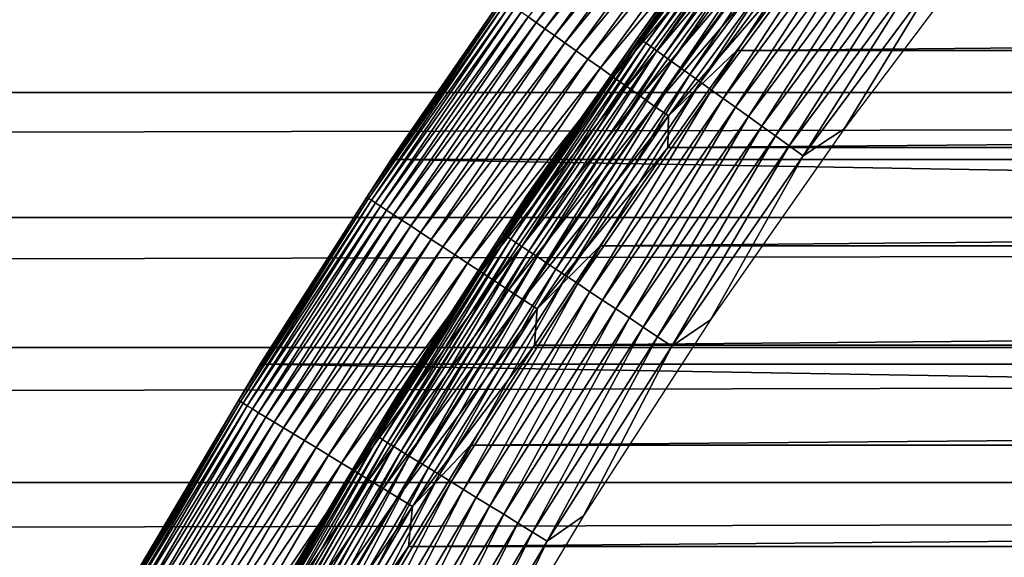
# Model space of a CAD drawing. Header units: millimetres. Extents: x -161 to 161, y -94 to 1149.
# Tile 514 of 656: x 46.89 to 51.33, y -41.76 to -39.34. Entities that reach past the tile are written whole.
import ezdxf

# ---------------------------------------------------------------- set-up
doc = ezdxf.new("R2010")
doc.units = ezdxf.units.MM
doc.header["$LTSCALE"] = 81.481481
for name, color, linetype in [('370', 7, 'CONTINUOUS'), ('371', 7, 'CONTINUOUS'), ('425', 7, 'CONTINUOUS'), ('426', 7, 'CONTINUOUS'), ('427', 7, 'CONTINUOUS'), ('429', 7, 'CONTINUOUS'), ('430', 7, 'CONTINUOUS')]:
    doc.layers.add(name, color=color, linetype=linetype)

msp = doc.modelspace()

# ---------------------------------------------------------------- linework, layer by layer
at = {"layer": '370', "color": 7, "linetype": 'CONTINUOUS', "true_color": 0xffe664}
for points in [[(129, -43.7552, -27.8524), (-129, -43.7552, -27.8524), (129, -36.1067, -8.4551), (129, -43.7552, -27.8524)], [(129, -36.1067, -8.4551), (-129, -43.7552, -27.8524), (1.4959, -37.5073, -12.0071), (129, -36.1067, -8.4551)]]:
    msp.add_3dface(points, dxfattribs=at)
at = {"layer": '371', "color": 7, "linetype": 'CONTINUOUS', "true_color": 0xffe664}
for points in [[(-129, -39.1274, 13.8524), (-129, -39.6653, 14.5398), (129, -39.1274, 13.8524), (-129, -39.1274, 13.8524)], [(129, -39.1274, 13.8524), (-129, -39.6653, 14.5398), (129, -39.6653, 14.5398), (129, -39.1274, 13.8524)], [(-129, -39.6653, 14.5398), (-129, -40.2291, 15.2072), (129, -39.6653, 14.5398), (-129, -39.6653, 14.5398)], [(129, -39.6653, 14.5398), (-129, -40.2291, 15.2072), (129, -40.2291, 15.2072), (129, -39.6653, 14.5398)], [(-129, -40.2291, 15.2072), (-129, -40.8165, 15.8518), (129, -40.2291, 15.2072), (-129, -40.2291, 15.2072)], [(129, -40.2291, 15.2072), (-129, -40.8165, 15.8518), (129, -40.8165, 15.8518), (129, -40.2291, 15.2072)], [(-129, -40.8165, 15.8518), (-129, -41.4249, 16.4707), (129, -40.8165, 15.8518), (-129, -40.8165, 15.8518)], [(129, -40.8165, 15.8518), (-129, -41.4249, 16.4707), (129, -41.4249, 16.4707), (129, -40.8165, 15.8518)], [(-129, -41.4249, 16.4707), (-129, -42.0574, 17.0665), (129, -41.4249, 16.4707), (-129, -41.4249, 16.4707)], [(129, -41.4249, 16.4707), (-129, -42.0574, 17.0665), (129, -42.0574, 17.0665), (129, -41.4249, 16.4707)]]:
    msp.add_3dface(points, dxfattribs=at)
at = {"layer": '425', "linetype": 'CONTINUOUS'}
for points in [[(50.4421, -39.0443, -46.2096), (50.1226, -39.4762, -46.2096), (99.5579, -39.0443, -46.2096), (50.4421, -39.0443, -46.2096)], [(99.5579, -39.0443, -46.2096), (50.1226, -39.4762, -46.2096), (99.8774, -39.4762, -46.2096), (99.5579, -39.0443, -46.2096)], [(50.1226, -39.4762, -46.2096), (49.8105, -39.9138, -46.2096), (99.8774, -39.4762, -46.2096), (50.1226, -39.4762, -46.2096)], [(99.8774, -39.4762, -46.2096), (49.8105, -39.9138, -46.2096), (100.1895, -39.9138, -46.2096), (99.8774, -39.4762, -46.2096)], [(49.8105, -39.9138, -46.2096), (49.5061, -40.3567, -46.2096), (100.1895, -39.9138, -46.2096), (49.8105, -39.9138, -46.2096)], [(100.1895, -39.9138, -46.2096), (49.5061, -40.3567, -46.2096), (100.4939, -40.3567, -46.2096), (100.1895, -39.9138, -46.2096)], [(49.5061, -40.3567, -46.2096), (49.2096, -40.8045, -46.2096), (100.4939, -40.3567, -46.2096), (49.5061, -40.3567, -46.2096)], [(100.4939, -40.3567, -46.2096), (49.2096, -40.8045, -46.2096), (100.7904, -40.8045, -46.2096), (100.4939, -40.3567, -46.2096)], [(49.2096, -40.8045, -46.2096), (48.9214, -41.2568, -46.2096), (100.7904, -40.8045, -46.2096), (49.2096, -40.8045, -46.2096)], [(100.7904, -40.8045, -46.2096), (48.9214, -41.2568, -46.2096), (101.0786, -41.2568, -46.2096), (100.7904, -40.8045, -46.2096)], [(48.9214, -41.2568, -46.2096), (48.6417, -41.7133, -46.2096), (101.0786, -41.2568, -46.2096), (48.9214, -41.2568, -46.2096)], [(101.0786, -41.2568, -46.2096), (48.6417, -41.7133, -46.2096), (101.3583, -41.7133, -46.2096), (101.0786, -41.2568, -46.2096)], [(48.6417, -41.7133, -46.2096), (48.3697, -42.1751, -46.2096), (101.3583, -41.7133, -46.2096), (48.6417, -41.7133, -46.2096)], [(101.3583, -41.7133, -46.2096), (48.3697, -42.1751, -46.2096), (101.6303, -42.1751, -46.2096), (101.3583, -41.7133, -46.2096)]]:
    msp.add_3dface(points, dxfattribs=at)
at = {"layer": '426', "linetype": 'CONTINUOUS'}
for points in [[(49.1853, -39.066, -66.2096), (101.4371, -39.9676, -66.2096), (48.5629, -39.9676, -66.2096), (49.1853, -39.066, -66.2096)], [(100.8147, -39.066, -66.2096), (101.4371, -39.9676, -66.2096), (49.1853, -39.066, -66.2096), (100.8147, -39.066, -66.2096)], [(48.5629, -39.9676, -66.2096), (102.0281, -40.8904, -66.2096), (47.9719, -40.8904, -66.2096), (48.5629, -39.9676, -66.2096)], [(101.4371, -39.9676, -66.2096), (102.0281, -40.8904, -66.2096), (48.5629, -39.9676, -66.2096), (101.4371, -39.9676, -66.2096)], [(47.9719, -40.8904, -66.2096), (102.5874, -41.8339, -66.2096), (47.4126, -41.8339, -66.2096), (47.9719, -40.8904, -66.2096)], [(102.0281, -40.8904, -66.2096), (102.5874, -41.8339, -66.2096), (47.9719, -40.8904, -66.2096), (102.0281, -40.8904, -66.2096)]]:
    msp.add_3dface(points, dxfattribs=at)
at = {"layer": '427', "linetype": 'CONTINUOUS'}
for points in [[(49.1855, -39.0656, -47.2096), (48.5629, -39.9676, -66.2096), (48.5628, -39.9676, -47.2096), (49.1855, -39.0656, -47.2096)], [(49.1853, -39.066, -66.2096), (48.5629, -39.9676, -66.2096), (49.1855, -39.0656, -47.2096), (49.1853, -39.066, -66.2096)], [(48.5628, -39.9676, -47.2096), (47.9719, -40.8904, -66.2096), (47.9717, -40.8906, -47.2096), (48.5628, -39.9676, -47.2096)], [(48.5629, -39.9676, -66.2096), (47.9719, -40.8904, -66.2096), (48.5628, -39.9676, -47.2096), (48.5629, -39.9676, -66.2096)], [(47.9719, -40.8904, -66.2096), (47.4126, -41.8339, -66.2096), (47.9717, -40.8906, -47.2096), (47.9719, -40.8904, -66.2096)], [(47.9717, -40.8906, -47.2096), (47.4126, -41.8339, -66.2096), (47.4128, -41.8335, -47.2096), (47.9717, -40.8906, -47.2096)]]:
    msp.add_3dface(points, dxfattribs=at)
at = {"layer": '429', "linetype": 'CONTINUOUS'}
for points in [[(49.2168, -39.3502, -46.6225), (49.8532, -38.4806, -46.6225), (49.1812, -39.3251, -46.6879), (49.2168, -39.3502, -46.6225)], [(49.2168, -39.3502, -46.6225), (49.8919, -38.51, -46.5607), (49.8532, -38.4806, -46.6225), (49.2168, -39.3502, -46.6225)], [(49.2565, -39.3783, -46.5607), (49.8919, -38.51, -46.5607), (49.2168, -39.3502, -46.6225), (49.2565, -39.3783, -46.5607)], [(49.2565, -39.3783, -46.5607), (49.9344, -38.5422, -46.5029), (49.8919, -38.51, -46.5607), (49.2565, -39.3783, -46.5607)], [(49.3001, -39.409, -46.5029), (49.9344, -38.5422, -46.5029), (49.2565, -39.3783, -46.5607), (49.3001, -39.409, -46.5029)], [(49.3001, -39.409, -46.5029), (49.9804, -38.577, -46.4496), (49.9344, -38.5422, -46.5029), (49.3001, -39.409, -46.5029)], [(49.3472, -39.4423, -46.4496), (49.9804, -38.577, -46.4496), (49.3001, -39.409, -46.5029), (49.3472, -39.4423, -46.4496)], [(49.3472, -39.4423, -46.4496), (50.0295, -38.6143, -46.4009), (49.9804, -38.577, -46.4496), (49.3472, -39.4423, -46.4496)], [(49.3976, -39.4779, -46.4009), (50.0295, -38.6143, -46.4009), (49.3472, -39.4423, -46.4496), (49.3976, -39.4779, -46.4009)], [(49.3976, -39.4779, -46.4009), (50.0816, -38.6538, -46.3572), (50.0295, -38.6143, -46.4009), (49.3976, -39.4779, -46.4009)], [(49.451, -39.5155, -46.3572), (50.0816, -38.6538, -46.3572), (49.3976, -39.4779, -46.4009), (49.451, -39.5155, -46.3572)], [(49.451, -39.5155, -46.3572), (50.1362, -38.6952, -46.3187), (50.0816, -38.6538, -46.3572), (49.451, -39.5155, -46.3572)], [(49.507, -39.5551, -46.3187), (50.1362, -38.6952, -46.3187), (49.451, -39.5155, -46.3572), (49.507, -39.5551, -46.3187)], [(49.507, -39.5551, -46.3187), (50.1931, -38.7383, -46.2858), (50.1362, -38.6952, -46.3187), (49.507, -39.5551, -46.3187)], [(49.5653, -39.5962, -46.2858), (50.1931, -38.7383, -46.2858), (49.507, -39.5551, -46.3187), (49.5653, -39.5962, -46.2858)], [(49.5653, -39.5962, -46.2858), (50.2518, -38.7829, -46.2586), (50.1931, -38.7383, -46.2858), (49.5653, -39.5962, -46.2858)], [(49.6255, -39.6387, -46.2586), (50.2518, -38.7829, -46.2586), (49.5653, -39.5962, -46.2858), (49.6255, -39.6387, -46.2586)], [(49.6255, -39.6387, -46.2586), (50.3121, -38.8286, -46.2372), (50.2518, -38.7829, -46.2586), (49.6255, -39.6387, -46.2586)], [(49.6873, -39.6824, -46.2372), (50.3121, -38.8286, -46.2372), (49.6255, -39.6387, -46.2586), (49.6873, -39.6824, -46.2372)], [(49.6873, -39.6824, -46.2372), (50.3735, -38.8752, -46.2219), (50.3121, -38.8286, -46.2372), (49.6873, -39.6824, -46.2372)], [(49.7503, -39.7268, -46.2219), (50.3735, -38.8752, -46.2219), (49.6873, -39.6824, -46.2372), (49.7503, -39.7268, -46.2219)], [(49.7503, -39.7268, -46.2219), (50.4357, -38.9223, -46.2126), (50.3735, -38.8752, -46.2219), (49.7503, -39.7268, -46.2219)], [(49.8141, -39.7718, -46.2126), (50.4357, -38.9223, -46.2126), (49.7503, -39.7268, -46.2219), (49.8141, -39.7718, -46.2126)], [(49.8141, -39.7718, -46.2126), (50.4421, -39.0443, -46.2096), (50.4357, -38.9223, -46.2126), (49.8141, -39.7718, -46.2126)], [(50.1226, -39.4762, -46.2096), (50.4421, -39.0443, -46.2096), (49.8141, -39.7718, -46.2126), (50.1226, -39.4762, -46.2096)], [(49.1855, -39.0656, -47.2096), (48.5628, -39.9676, -47.2096), (49.0636, -39.2421, -47.1325), (49.1855, -39.0656, -47.2096)], [(48.5628, -39.9676, -47.2096), (48.4537, -40.1383, -47.1325), (49.0636, -39.2421, -47.1325), (48.5628, -39.9676, -47.2096)], [(48.4537, -40.1383, -47.1325), (49.0711, -39.2474, -47.0544), (49.0636, -39.2421, -47.1325), (48.4537, -40.1383, -47.1325)], [(48.4613, -40.1433, -47.0544), (49.0711, -39.2474, -47.0544), (48.4537, -40.1383, -47.1325), (48.4613, -40.1433, -47.0544)], [(48.4613, -40.1433, -47.0544), (49.0835, -39.2562, -46.9773), (49.0711, -39.2474, -47.0544), (48.4613, -40.1433, -47.0544)], [(48.4741, -40.1516, -46.9773), (49.0835, -39.2562, -46.9773), (48.4613, -40.1433, -47.0544), (48.4741, -40.1516, -46.9773)], [(48.4741, -40.1516, -46.9773), (49.1009, -39.2684, -46.9017), (49.0835, -39.2562, -46.9773), (48.4741, -40.1516, -46.9773)], [(48.4918, -40.1633, -46.9017), (49.1009, -39.2684, -46.9017), (48.4741, -40.1516, -46.9773), (48.4918, -40.1633, -46.9017)], [(48.4918, -40.1633, -46.9017), (49.1231, -39.2841, -46.8279), (49.1009, -39.2684, -46.9017), (48.4918, -40.1633, -46.9017)], [(48.5145, -40.1782, -46.8279), (49.1231, -39.2841, -46.8279), (48.4918, -40.1633, -46.9017), (48.5145, -40.1782, -46.8279)], [(48.5145, -40.1782, -46.8279), (49.1499, -39.303, -46.7565), (49.1231, -39.2841, -46.8279), (48.5145, -40.1782, -46.8279)], [(48.542, -40.1962, -46.7565), (49.1499, -39.303, -46.7565), (48.5145, -40.1782, -46.8279), (48.542, -40.1962, -46.7565)], [(48.542, -40.1962, -46.7565), (49.1812, -39.3251, -46.6879), (49.1499, -39.303, -46.7565), (48.542, -40.1962, -46.7565)], [(48.574, -40.2172, -46.6879), (49.1812, -39.3251, -46.6879), (48.542, -40.1962, -46.7565), (48.574, -40.2172, -46.6879)], [(48.574, -40.2172, -46.6879), (49.2168, -39.3502, -46.6225), (49.1812, -39.3251, -46.6879), (48.574, -40.2172, -46.6879)], [(48.6105, -40.2411, -46.6225), (49.2168, -39.3502, -46.6225), (48.574, -40.2172, -46.6879), (48.6105, -40.2411, -46.6225)], [(48.6105, -40.2411, -46.6225), (49.2565, -39.3783, -46.5607), (49.2168, -39.3502, -46.6225), (48.6105, -40.2411, -46.6225)], [(48.6511, -40.2678, -46.5607), (49.2565, -39.3783, -46.5607), (48.6105, -40.2411, -46.6225), (48.6511, -40.2678, -46.5607)], [(48.6511, -40.2678, -46.5607), (49.3001, -39.409, -46.5029), (49.2565, -39.3783, -46.5607), (48.6511, -40.2678, -46.5607)], [(48.6957, -40.297, -46.5029), (49.3001, -39.409, -46.5029), (48.6511, -40.2678, -46.5607), (48.6957, -40.297, -46.5029)], [(48.6957, -40.297, -46.5029), (49.3472, -39.4423, -46.4496), (49.3001, -39.409, -46.5029), (48.6957, -40.297, -46.5029)], [(48.7439, -40.3287, -46.4496), (49.3472, -39.4423, -46.4496), (48.6957, -40.297, -46.5029), (48.7439, -40.3287, -46.4496)], [(48.7439, -40.3287, -46.4496), (49.3976, -39.4779, -46.4009), (49.3472, -39.4423, -46.4496), (48.7439, -40.3287, -46.4496)], [(48.7955, -40.3625, -46.4009), (49.3976, -39.4779, -46.4009), (48.7439, -40.3287, -46.4496), (48.7955, -40.3625, -46.4009)], [(48.7955, -40.3625, -46.4009), (49.451, -39.5155, -46.3572), (49.3976, -39.4779, -46.4009), (48.7955, -40.3625, -46.4009)], [(49.8105, -39.9138, -46.2096), (50.1226, -39.4762, -46.2096), (49.8141, -39.7718, -46.2126), (49.8105, -39.9138, -46.2096)], [(48.8502, -40.3983, -46.3572), (49.451, -39.5155, -46.3572), (48.7955, -40.3625, -46.4009), (48.8502, -40.3983, -46.3572)], [(48.8502, -40.3983, -46.3572), (49.507, -39.5551, -46.3187), (49.451, -39.5155, -46.3572), (48.8502, -40.3983, -46.3572)], [(48.9075, -40.4359, -46.3187), (49.507, -39.5551, -46.3187), (48.8502, -40.3983, -46.3572), (48.9075, -40.4359, -46.3187)], [(48.9075, -40.4359, -46.3187), (49.5653, -39.5962, -46.2858), (49.507, -39.5551, -46.3187), (48.9075, -40.4359, -46.3187)], [(48.9672, -40.4751, -46.2858), (49.5653, -39.5962, -46.2858), (48.9075, -40.4359, -46.3187), (48.9672, -40.4751, -46.2858)], [(48.9672, -40.4751, -46.2858), (49.6255, -39.6387, -46.2586), (49.5653, -39.5962, -46.2858), (48.9672, -40.4751, -46.2858)], [(49.0288, -40.5155, -46.2586), (49.6255, -39.6387, -46.2586), (48.9672, -40.4751, -46.2858), (49.0288, -40.5155, -46.2586)], [(49.0288, -40.5155, -46.2586), (49.6873, -39.6824, -46.2372), (49.6255, -39.6387, -46.2586), (49.0288, -40.5155, -46.2586)], [(49.0921, -40.557, -46.2372), (49.6873, -39.6824, -46.2372), (49.0288, -40.5155, -46.2586), (49.0921, -40.557, -46.2372)], [(49.0921, -40.557, -46.2372), (49.7503, -39.7268, -46.2219), (49.6873, -39.6824, -46.2372), (49.0921, -40.557, -46.2372)], [(49.1565, -40.5993, -46.2219), (49.7503, -39.7268, -46.2219), (49.0921, -40.557, -46.2372), (49.1565, -40.5993, -46.2219)], [(49.1565, -40.5993, -46.2219), (49.8141, -39.7718, -46.2126), (49.7503, -39.7268, -46.2219), (49.1565, -40.5993, -46.2219)], [(49.2218, -40.6421, -46.2126), (49.8141, -39.7718, -46.2126), (49.1565, -40.5993, -46.2219), (49.2218, -40.6421, -46.2126)], [(49.2218, -40.6421, -46.2126), (49.8105, -39.9138, -46.2096), (49.8141, -39.7718, -46.2126), (49.2218, -40.6421, -46.2126)], [(49.5061, -40.3567, -46.2096), (49.8105, -39.9138, -46.2096), (49.2218, -40.6421, -46.2126), (49.5061, -40.3567, -46.2096)], [(48.5628, -39.9676, -47.2096), (47.9717, -40.8906, -47.2096), (48.4537, -40.1383, -47.1325), (48.5628, -39.9676, -47.2096)], [(47.9717, -40.8906, -47.2096), (47.8747, -41.0548, -47.1325), (48.4537, -40.1383, -47.1325), (47.9717, -40.8906, -47.2096)], [(47.8747, -41.0548, -47.1325), (48.4613, -40.1433, -47.0544), (48.4537, -40.1383, -47.1325), (47.8747, -41.0548, -47.1325)], [(47.8825, -41.0595, -47.0544), (48.4613, -40.1433, -47.0544), (47.8747, -41.0548, -47.1325), (47.8825, -41.0595, -47.0544)], [(47.8825, -41.0595, -47.0544), (48.4741, -40.1516, -46.9773), (48.4613, -40.1433, -47.0544), (47.8825, -41.0595, -47.0544)], [(47.8955, -41.0674, -46.9773), (48.4741, -40.1516, -46.9773), (47.8825, -41.0595, -47.0544), (47.8955, -41.0674, -46.9773)], [(47.8955, -41.0674, -46.9773), (48.4918, -40.1633, -46.9017), (48.4741, -40.1516, -46.9773), (47.8955, -41.0674, -46.9773)], [(47.9137, -41.0785, -46.9017), (48.4918, -40.1633, -46.9017), (47.8955, -41.0674, -46.9773), (47.9137, -41.0785, -46.9017)], [(47.9137, -41.0785, -46.9017), (48.5145, -40.1782, -46.8279), (48.4918, -40.1633, -46.9017), (47.9137, -41.0785, -46.9017)], [(47.9369, -41.0925, -46.8279), (48.5145, -40.1782, -46.8279), (47.9137, -41.0785, -46.9017), (47.9369, -41.0925, -46.8279)], [(47.9369, -41.0925, -46.8279), (48.542, -40.1962, -46.7565), (48.5145, -40.1782, -46.8279), (47.9369, -41.0925, -46.8279)], [(47.9649, -41.1096, -46.7565), (48.542, -40.1962, -46.7565), (47.9369, -41.0925, -46.8279), (47.9649, -41.1096, -46.7565)], [(47.9649, -41.1096, -46.7565), (48.574, -40.2172, -46.6879), (48.542, -40.1962, -46.7565), (47.9649, -41.1096, -46.7565)], [(47.9977, -41.1295, -46.6879), (48.574, -40.2172, -46.6879), (47.9649, -41.1096, -46.7565), (47.9977, -41.1295, -46.6879)], [(47.9977, -41.1295, -46.6879), (48.6105, -40.2411, -46.6225), (48.574, -40.2172, -46.6879), (47.9977, -41.1295, -46.6879)], [(48.0349, -41.1522, -46.6225), (48.6105, -40.2411, -46.6225), (47.9977, -41.1295, -46.6879), (48.0349, -41.1522, -46.6225)], [(48.0349, -41.1522, -46.6225), (48.6511, -40.2678, -46.5607), (48.6105, -40.2411, -46.6225), (48.0349, -41.1522, -46.6225)], [(48.0765, -41.1774, -46.5607), (48.6511, -40.2678, -46.5607), (48.0349, -41.1522, -46.6225), (48.0765, -41.1774, -46.5607)], [(48.0765, -41.1774, -46.5607), (48.6957, -40.297, -46.5029), (48.6511, -40.2678, -46.5607), (48.0765, -41.1774, -46.5607)], [(48.122, -41.2051, -46.5029), (48.6957, -40.297, -46.5029), (48.0765, -41.1774, -46.5607), (48.122, -41.2051, -46.5029)], [(48.122, -41.2051, -46.5029), (48.7439, -40.3287, -46.4496), (48.6957, -40.297, -46.5029), (48.122, -41.2051, -46.5029)], [(48.1713, -41.2351, -46.4496), (48.7439, -40.3287, -46.4496), (48.122, -41.2051, -46.5029), (48.1713, -41.2351, -46.4496)], [(48.1713, -41.2351, -46.4496), (48.7955, -40.3625, -46.4009), (48.7439, -40.3287, -46.4496), (48.1713, -41.2351, -46.4496)], [(48.224, -41.2672, -46.4009), (48.7955, -40.3625, -46.4009), (48.1713, -41.2351, -46.4496), (48.224, -41.2672, -46.4009)], [(48.224, -41.2672, -46.4009), (48.8502, -40.3983, -46.3572), (48.7955, -40.3625, -46.4009), (48.224, -41.2672, -46.4009)], [(49.2096, -40.8045, -46.2096), (49.5061, -40.3567, -46.2096), (49.2218, -40.6421, -46.2126), (49.2096, -40.8045, -46.2096)], [(48.2798, -41.3011, -46.3572), (48.8502, -40.3983, -46.3572), (48.224, -41.2672, -46.4009), (48.2798, -41.3011, -46.3572)], [(48.2798, -41.3011, -46.3572), (48.9075, -40.4359, -46.3187), (48.8502, -40.3983, -46.3572), (48.2798, -41.3011, -46.3572)], [(48.3384, -41.3367, -46.3187), (48.9075, -40.4359, -46.3187), (48.2798, -41.3011, -46.3572), (48.3384, -41.3367, -46.3187)], [(48.3384, -41.3367, -46.3187), (48.9672, -40.4751, -46.2858), (48.9075, -40.4359, -46.3187), (48.3384, -41.3367, -46.3187)], [(48.3994, -41.3738, -46.2858), (48.9672, -40.4751, -46.2858), (48.3384, -41.3367, -46.3187), (48.3994, -41.3738, -46.2858)], [(48.3994, -41.3738, -46.2858), (49.0288, -40.5155, -46.2586), (48.9672, -40.4751, -46.2858), (48.3994, -41.3738, -46.2858)], [(48.4624, -41.4121, -46.2586), (49.0288, -40.5155, -46.2586), (48.3994, -41.3738, -46.2858), (48.4624, -41.4121, -46.2586)], [(48.4624, -41.4121, -46.2586), (49.0921, -40.557, -46.2372), (49.0288, -40.5155, -46.2586), (48.4624, -41.4121, -46.2586)], [(48.527, -41.4514, -46.2372), (49.0921, -40.557, -46.2372), (48.4624, -41.4121, -46.2586), (48.527, -41.4514, -46.2372)], [(48.527, -41.4514, -46.2372), (49.1565, -40.5993, -46.2219), (49.0921, -40.557, -46.2372), (48.527, -41.4514, -46.2372)], [(48.5929, -41.4915, -46.2219), (49.1565, -40.5993, -46.2219), (48.527, -41.4514, -46.2372), (48.5929, -41.4915, -46.2219)], [(48.5929, -41.4915, -46.2219), (49.2218, -40.6421, -46.2126), (49.1565, -40.5993, -46.2219), (48.5929, -41.4915, -46.2219)], [(48.6596, -41.532, -46.2126), (49.2218, -40.6421, -46.2126), (48.5929, -41.4915, -46.2219), (48.6596, -41.532, -46.2126)], [(48.6596, -41.532, -46.2126), (49.2096, -40.8045, -46.2096), (49.2218, -40.6421, -46.2126), (48.6596, -41.532, -46.2126)], [(48.9214, -41.2568, -46.2096), (49.2096, -40.8045, -46.2096), (48.6596, -41.532, -46.2126), (48.9214, -41.2568, -46.2096)], [(47.9717, -40.8906, -47.2096), (47.4128, -41.8335, -47.2096), (47.8747, -41.0548, -47.1325), (47.9717, -40.8906, -47.2096)], [(47.4128, -41.8335, -47.2096), (47.3274, -41.9905, -47.1325), (47.8747, -41.0548, -47.1325), (47.4128, -41.8335, -47.2096)], [(47.3274, -41.9905, -47.1325), (47.8825, -41.0595, -47.0544), (47.8747, -41.0548, -47.1325), (47.3274, -41.9905, -47.1325)], [(47.3353, -41.9949, -47.0544), (47.8825, -41.0595, -47.0544), (47.3274, -41.9905, -47.1325), (47.3353, -41.9949, -47.0544)], [(47.3353, -41.9949, -47.0544), (47.8955, -41.0674, -46.9773), (47.8825, -41.0595, -47.0544), (47.3353, -41.9949, -47.0544)], [(47.3486, -42.0024, -46.9773), (47.8955, -41.0674, -46.9773), (47.3353, -41.9949, -47.0544), (47.3486, -42.0024, -46.9773)], [(47.3486, -42.0024, -46.9773), (47.9137, -41.0785, -46.9017), (47.8955, -41.0674, -46.9773), (47.3486, -42.0024, -46.9773)], [(47.3671, -42.0128, -46.9017), (47.9137, -41.0785, -46.9017), (47.3486, -42.0024, -46.9773), (47.3671, -42.0128, -46.9017)], [(47.3671, -42.0128, -46.9017), (47.9369, -41.0925, -46.8279), (47.9137, -41.0785, -46.9017), (47.3671, -42.0128, -46.9017)], [(47.3908, -42.0261, -46.8279), (47.9369, -41.0925, -46.8279), (47.3671, -42.0128, -46.9017), (47.3908, -42.0261, -46.8279)], [(47.3908, -42.0261, -46.8279), (47.9649, -41.1096, -46.7565), (47.9369, -41.0925, -46.8279), (47.3908, -42.0261, -46.8279)], [(47.4194, -42.0422, -46.7565), (47.9649, -41.1096, -46.7565), (47.3908, -42.0261, -46.8279), (47.4194, -42.0422, -46.7565)], [(47.4194, -42.0422, -46.7565), (47.9977, -41.1295, -46.6879), (47.9649, -41.1096, -46.7565), (47.4194, -42.0422, -46.7565)], [(47.4528, -42.061, -46.6879), (47.9977, -41.1295, -46.6879), (47.4194, -42.0422, -46.7565), (47.4528, -42.061, -46.6879)], [(47.4528, -42.061, -46.6879), (48.0349, -41.1522, -46.6225), (47.9977, -41.1295, -46.6879), (47.4528, -42.061, -46.6879)], [(47.4908, -42.0824, -46.6225), (48.0349, -41.1522, -46.6225), (47.4528, -42.061, -46.6879), (47.4908, -42.0824, -46.6225)], [(47.4908, -42.0824, -46.6225), (48.0765, -41.1774, -46.5607), (48.0349, -41.1522, -46.6225), (47.4908, -42.0824, -46.6225)], [(47.5332, -42.1062, -46.5607), (48.0765, -41.1774, -46.5607), (47.4908, -42.0824, -46.6225), (47.5332, -42.1062, -46.5607)], [(47.5332, -42.1062, -46.5607), (48.122, -41.2051, -46.5029), (48.0765, -41.1774, -46.5607), (47.5332, -42.1062, -46.5607)], [(47.5796, -42.1323, -46.5029), (48.122, -41.2051, -46.5029), (47.5332, -42.1062, -46.5607), (47.5796, -42.1323, -46.5029)], [(47.5796, -42.1323, -46.5029), (48.1713, -41.2351, -46.4496), (48.122, -41.2051, -46.5029), (47.5796, -42.1323, -46.5029)], [(47.6299, -42.1606, -46.4496), (48.1713, -41.2351, -46.4496), (47.5796, -42.1323, -46.5029), (47.6299, -42.1606, -46.4496)], [(47.6299, -42.1606, -46.4496), (48.224, -41.2672, -46.4009), (48.1713, -41.2351, -46.4496), (47.6299, -42.1606, -46.4496)], [(47.6837, -42.1908, -46.4009), (48.224, -41.2672, -46.4009), (47.6299, -42.1606, -46.4496), (47.6837, -42.1908, -46.4009)], [(47.6837, -42.1908, -46.4009), (48.2798, -41.3011, -46.3572), (48.224, -41.2672, -46.4009), (47.6837, -42.1908, -46.4009)], [(48.6417, -41.7133, -46.2096), (48.9214, -41.2568, -46.2096), (48.6596, -41.532, -46.2126), (48.6417, -41.7133, -46.2096)], [(47.7406, -42.2228, -46.3572), (48.2798, -41.3011, -46.3572), (47.6837, -42.1908, -46.4009), (47.7406, -42.2228, -46.3572)], [(47.7406, -42.2228, -46.3572), (48.3384, -41.3367, -46.3187), (48.2798, -41.3011, -46.3572), (47.7406, -42.2228, -46.3572)], [(47.8004, -42.2564, -46.3187), (48.3384, -41.3367, -46.3187), (47.7406, -42.2228, -46.3572), (47.8004, -42.2564, -46.3187)], [(47.8004, -42.2564, -46.3187), (48.3994, -41.3738, -46.2858), (48.3384, -41.3367, -46.3187), (47.8004, -42.2564, -46.3187)], [(47.8626, -42.2914, -46.2858), (48.3994, -41.3738, -46.2858), (47.8004, -42.2564, -46.3187), (47.8626, -42.2914, -46.2858)], [(47.8626, -42.2914, -46.2858), (48.4624, -41.4121, -46.2586), (48.3994, -41.3738, -46.2858), (47.8626, -42.2914, -46.2858)], [(47.9269, -42.3275, -46.2586), (48.4624, -41.4121, -46.2586), (47.8626, -42.2914, -46.2858), (47.9269, -42.3275, -46.2586)], [(47.9269, -42.3275, -46.2586), (48.527, -41.4514, -46.2372), (48.4624, -41.4121, -46.2586), (47.9269, -42.3275, -46.2586)], [(47.9928, -42.3646, -46.2372), (48.527, -41.4514, -46.2372), (47.9269, -42.3275, -46.2586), (47.9928, -42.3646, -46.2372)], [(47.9928, -42.3646, -46.2372), (48.5929, -41.4915, -46.2219), (48.527, -41.4514, -46.2372), (47.9928, -42.3646, -46.2372)], [(48.06, -42.4024, -46.2219), (48.5929, -41.4915, -46.2219), (47.9928, -42.3646, -46.2372), (48.06, -42.4024, -46.2219)], [(48.06, -42.4024, -46.2219), (48.6596, -41.532, -46.2126), (48.5929, -41.4915, -46.2219), (48.06, -42.4024, -46.2219)], [(48.1281, -42.4407, -46.2126), (48.6596, -41.532, -46.2126), (48.06, -42.4024, -46.2219), (48.1281, -42.4407, -46.2126)], [(48.1281, -42.4407, -46.2126), (48.6417, -41.7133, -46.2096), (48.6596, -41.532, -46.2126), (48.1281, -42.4407, -46.2126)], [(48.3697, -42.1751, -46.2096), (48.6417, -41.7133, -46.2096), (48.1281, -42.4407, -46.2126), (48.3697, -42.1751, -46.2096)]]:
    msp.add_3dface(points, dxfattribs=at)
at = {"layer": '430', "color": 7, "linetype": 'CONTINUOUS', "true_color": 0xaaaaaa}
for points in [[(50.3167, -38.5534, -47.7325), (49.6757, -39.4167, -47.7325), (49.7991, -39.2405, -47.8096), (50.3167, -38.5534, -47.7325)], [(49.6757, -39.4167, -47.7325), (50.3167, -38.5534, -47.7325), (49.6831, -39.422, -47.6544), (49.6757, -39.4167, -47.7325)], [(49.6831, -39.422, -47.6544), (50.3167, -38.5534, -47.7325), (50.3239, -38.5589, -47.6544), (49.6831, -39.422, -47.6544)], [(49.6831, -39.422, -47.6544), (50.3239, -38.5589, -47.6544), (49.6955, -39.4308, -47.5773), (49.6831, -39.422, -47.6544)], [(49.6955, -39.4308, -47.5773), (50.3239, -38.5589, -47.6544), (50.336, -38.5682, -47.5773), (49.6955, -39.4308, -47.5773)], [(49.6955, -39.4308, -47.5773), (50.336, -38.5682, -47.5773), (49.7128, -39.4432, -47.5017), (49.6955, -39.4308, -47.5773)], [(49.7128, -39.4432, -47.5017), (50.336, -38.5682, -47.5773), (50.3528, -38.5812, -47.5017), (49.7128, -39.4432, -47.5017)], [(49.7128, -39.4432, -47.5017), (50.3528, -38.5812, -47.5017), (49.7349, -39.459, -47.4279), (49.7128, -39.4432, -47.5017)], [(49.7349, -39.459, -47.4279), (50.3528, -38.5812, -47.5017), (50.3743, -38.5977, -47.4279), (49.7349, -39.459, -47.4279)], [(49.7349, -39.459, -47.4279), (50.3743, -38.5977, -47.4279), (49.7615, -39.4781, -47.3565), (49.7349, -39.459, -47.4279)], [(49.7615, -39.4781, -47.3565), (50.3743, -38.5977, -47.4279), (50.4004, -38.6177, -47.3565), (49.7615, -39.4781, -47.3565)], [(49.7615, -39.4781, -47.3565), (50.4004, -38.6177, -47.3565), (49.7927, -39.5004, -47.2879), (49.7615, -39.4781, -47.3565)], [(49.7927, -39.5004, -47.2879), (50.4004, -38.6177, -47.3565), (50.4307, -38.6411, -47.2879), (49.7927, -39.5004, -47.2879)], [(49.7927, -39.5004, -47.2879), (50.4307, -38.6411, -47.2879), (49.8282, -39.5258, -47.2225), (49.7927, -39.5004, -47.2879)], [(49.8282, -39.5258, -47.2225), (50.4307, -38.6411, -47.2879), (50.4653, -38.6677, -47.2225), (49.8282, -39.5258, -47.2225)], [(49.8282, -39.5258, -47.2225), (50.4653, -38.6677, -47.2225), (49.8677, -39.5541, -47.1607), (49.8282, -39.5258, -47.2225)], [(49.8677, -39.5541, -47.1607), (50.4653, -38.6677, -47.2225), (50.5038, -38.6974, -47.1607), (49.8677, -39.5541, -47.1607)], [(49.8677, -39.5541, -47.1607), (50.5038, -38.6974, -47.1607), (49.911, -39.5852, -47.1029), (49.8677, -39.5541, -47.1607)], [(49.911, -39.5852, -47.1029), (50.5038, -38.6974, -47.1607), (50.5461, -38.7299, -47.1029), (49.911, -39.5852, -47.1029)], [(49.911, -39.5852, -47.1029), (50.5461, -38.7299, -47.1029), (49.9579, -39.6187, -47.0496), (49.911, -39.5852, -47.1029)], [(49.9579, -39.6187, -47.0496), (50.5461, -38.7299, -47.1029), (50.5918, -38.7651, -47.0496), (49.9579, -39.6187, -47.0496)], [(49.9579, -39.6187, -47.0496), (50.5918, -38.7651, -47.0496), (50.0081, -39.6547, -47.0009), (49.9579, -39.6187, -47.0496)], [(50.0081, -39.6547, -47.0009), (50.5918, -38.7651, -47.0496), (50.6407, -38.8027, -47.0009), (50.0081, -39.6547, -47.0009)], [(50.0081, -39.6547, -47.0009), (50.6407, -38.8027, -47.0009), (50.0612, -39.6927, -46.9572), (50.0081, -39.6547, -47.0009)], [(50.0612, -39.6927, -46.9572), (50.6407, -38.8027, -47.0009), (50.6924, -38.8425, -46.9572), (50.0612, -39.6927, -46.9572)], [(50.0612, -39.6927, -46.9572), (50.6924, -38.8425, -46.9572), (50.117, -39.7326, -46.9187), (50.0612, -39.6927, -46.9572)], [(50.117, -39.7326, -46.9187), (50.6924, -38.8425, -46.9572), (50.7468, -38.8844, -46.9187), (50.117, -39.7326, -46.9187)], [(50.117, -39.7326, -46.9187), (50.7468, -38.8844, -46.9187), (50.175, -39.7742, -46.8858), (50.117, -39.7326, -46.9187)], [(50.175, -39.7742, -46.8858), (50.7468, -38.8844, -46.9187), (50.8033, -38.9279, -46.8858), (50.175, -39.7742, -46.8858)], [(50.175, -39.7742, -46.8858), (50.8033, -38.9279, -46.8858), (50.2349, -39.8171, -46.8586), (50.175, -39.7742, -46.8858)], [(50.2349, -39.8171, -46.8586), (50.8033, -38.9279, -46.8858), (50.8618, -38.9728, -46.8586), (50.2349, -39.8171, -46.8586)], [(50.2349, -39.8171, -46.8586), (50.8618, -38.9728, -46.8586), (50.2964, -39.8611, -46.8372), (50.2349, -39.8171, -46.8586)], [(50.2964, -39.8611, -46.8372), (50.8618, -38.9728, -46.8586), (50.9217, -39.019, -46.8372), (50.2964, -39.8611, -46.8372)], [(50.6074, -39.8293, -46.8096), (51.0446, -39.1136, -46.8126), (51.2407, -38.9888, -46.8096), (50.6074, -39.8293, -46.8096)], [(50.2964, -39.8611, -46.8372), (50.9217, -39.019, -46.8372), (50.3591, -39.906, -46.8219), (50.2964, -39.8611, -46.8372)], [(50.3591, -39.906, -46.8219), (50.9217, -39.019, -46.8372), (50.9828, -39.066, -46.8219), (50.3591, -39.906, -46.8219)], [(50.3591, -39.906, -46.8219), (50.9828, -39.066, -46.8219), (50.4226, -39.9514, -46.8126), (50.3591, -39.906, -46.8219)], [(50.4226, -39.9514, -46.8126), (50.9828, -39.066, -46.8219), (51.0446, -39.1136, -46.8126), (50.4226, -39.9514, -46.8126)], [(50.4226, -39.9514, -46.8126), (51.0446, -39.1136, -46.8126), (50.6074, -39.8293, -46.8096), (50.4226, -39.9514, -46.8126)], [(49.7991, -39.2405, -47.8096), (49.6757, -39.4167, -47.7325), (49.1755, -40.1311, -47.8096), (49.7991, -39.2405, -47.8096)], [(49.6757, -39.4167, -47.7325), (49.0649, -40.3016, -47.7325), (49.1755, -40.1311, -47.8096), (49.6757, -39.4167, -47.7325)], [(49.0649, -40.3016, -47.7325), (49.6757, -39.4167, -47.7325), (49.0725, -40.3066, -47.6544), (49.0649, -40.3016, -47.7325)], [(49.0725, -40.3066, -47.6544), (49.6757, -39.4167, -47.7325), (49.6831, -39.422, -47.6544), (49.0725, -40.3066, -47.6544)], [(49.0725, -40.3066, -47.6544), (49.6831, -39.422, -47.6544), (49.0852, -40.3151, -47.5773), (49.0725, -40.3066, -47.6544)], [(49.0852, -40.3151, -47.5773), (49.6831, -39.422, -47.6544), (49.6955, -39.4308, -47.5773), (49.0852, -40.3151, -47.5773)], [(49.0852, -40.3151, -47.5773), (49.6955, -39.4308, -47.5773), (49.1029, -40.3268, -47.5017), (49.0852, -40.3151, -47.5773)], [(49.1029, -40.3268, -47.5017), (49.6955, -39.4308, -47.5773), (49.7128, -39.4432, -47.5017), (49.1029, -40.3268, -47.5017)], [(49.1029, -40.3268, -47.5017), (49.7128, -39.4432, -47.5017), (49.1255, -40.3418, -47.4279), (49.1029, -40.3268, -47.5017)], [(49.1255, -40.3418, -47.4279), (49.7128, -39.4432, -47.5017), (49.7349, -39.459, -47.4279), (49.1255, -40.3418, -47.4279)], [(49.1255, -40.3418, -47.4279), (49.7349, -39.459, -47.4279), (49.1528, -40.36, -47.3565), (49.1255, -40.3418, -47.4279)], [(49.1528, -40.36, -47.3565), (49.7349, -39.459, -47.4279), (49.7615, -39.4781, -47.3565), (49.1528, -40.36, -47.3565)], [(49.1528, -40.36, -47.3565), (49.7615, -39.4781, -47.3565), (49.1847, -40.3812, -47.2879), (49.1528, -40.36, -47.3565)], [(49.1847, -40.3812, -47.2879), (49.7615, -39.4781, -47.3565), (49.7927, -39.5004, -47.2879), (49.1847, -40.3812, -47.2879)], [(49.1847, -40.3812, -47.2879), (49.7927, -39.5004, -47.2879), (49.221, -40.4054, -47.2225), (49.1847, -40.3812, -47.2879)], [(49.221, -40.4054, -47.2225), (49.7927, -39.5004, -47.2879), (49.8282, -39.5258, -47.2225), (49.221, -40.4054, -47.2225)], [(49.221, -40.4054, -47.2225), (49.8282, -39.5258, -47.2225), (49.2615, -40.4323, -47.1607), (49.221, -40.4054, -47.2225)], [(49.2615, -40.4323, -47.1607), (49.8282, -39.5258, -47.2225), (49.8677, -39.5541, -47.1607), (49.2615, -40.4323, -47.1607)], [(49.2615, -40.4323, -47.1607), (49.8677, -39.5541, -47.1607), (49.3059, -40.4618, -47.1029), (49.2615, -40.4323, -47.1607)], [(49.3059, -40.4618, -47.1029), (49.8677, -39.5541, -47.1607), (49.911, -39.5852, -47.1029), (49.3059, -40.4618, -47.1029)], [(49.3059, -40.4618, -47.1029), (49.911, -39.5852, -47.1029), (49.3539, -40.4938, -47.0496), (49.3059, -40.4618, -47.1029)], [(49.3539, -40.4938, -47.0496), (49.911, -39.5852, -47.1029), (49.9579, -39.6187, -47.0496), (49.3539, -40.4938, -47.0496)], [(49.3539, -40.4938, -47.0496), (49.9579, -39.6187, -47.0496), (49.4053, -40.5279, -47.0009), (49.3539, -40.4938, -47.0496)], [(49.4053, -40.5279, -47.0009), (49.9579, -39.6187, -47.0496), (50.0081, -39.6547, -47.0009), (49.4053, -40.5279, -47.0009)], [(49.4053, -40.5279, -47.0009), (50.0081, -39.6547, -47.0009), (49.4597, -40.5641, -46.9572), (49.4053, -40.5279, -47.0009)], [(49.4597, -40.5641, -46.9572), (50.0081, -39.6547, -47.0009), (50.0612, -39.6927, -46.9572), (49.4597, -40.5641, -46.9572)], [(49.4597, -40.5641, -46.9572), (50.0612, -39.6927, -46.9572), (49.5168, -40.6021, -46.9187), (49.4597, -40.5641, -46.9572)], [(49.5168, -40.6021, -46.9187), (50.0612, -39.6927, -46.9572), (50.117, -39.7326, -46.9187), (49.5168, -40.6021, -46.9187)], [(49.5168, -40.6021, -46.9187), (50.117, -39.7326, -46.9187), (49.5762, -40.6416, -46.8858), (49.5168, -40.6021, -46.9187)], [(49.5762, -40.6416, -46.8858), (50.117, -39.7326, -46.9187), (50.175, -39.7742, -46.8858), (49.5762, -40.6416, -46.8858)], [(49.5762, -40.6416, -46.8858), (50.175, -39.7742, -46.8858), (49.6376, -40.6824, -46.8586), (49.5762, -40.6416, -46.8858)], [(49.6376, -40.6824, -46.8586), (50.175, -39.7742, -46.8858), (50.2349, -39.8171, -46.8586), (49.6376, -40.6824, -46.8586)], [(49.6376, -40.6824, -46.8586), (50.2349, -39.8171, -46.8586), (49.7006, -40.7243, -46.8372), (49.6376, -40.6824, -46.8586)], [(49.7006, -40.7243, -46.8372), (50.2349, -39.8171, -46.8586), (50.2964, -39.8611, -46.8372), (49.7006, -40.7243, -46.8372)], [(50.0038, -40.6914, -46.8096), (50.4226, -39.9514, -46.8126), (50.6074, -39.8293, -46.8096), (50.0038, -40.6914, -46.8096)], [(49.7006, -40.7243, -46.8372), (50.2964, -39.8611, -46.8372), (49.7648, -40.767, -46.8219), (49.7006, -40.7243, -46.8372)], [(49.7648, -40.767, -46.8219), (50.2964, -39.8611, -46.8372), (50.3591, -39.906, -46.8219), (49.7648, -40.767, -46.8219)], [(49.7648, -40.767, -46.8219), (50.3591, -39.906, -46.8219), (49.8298, -40.8102, -46.8126), (49.7648, -40.767, -46.8219)], [(49.8298, -40.8102, -46.8126), (50.3591, -39.906, -46.8219), (50.4226, -39.9514, -46.8126), (49.8298, -40.8102, -46.8126)], [(49.8298, -40.8102, -46.8126), (50.4226, -39.9514, -46.8126), (50.0038, -40.6914, -46.8096), (49.8298, -40.8102, -46.8126)], [(49.1755, -40.1311, -47.8096), (49.0649, -40.3016, -47.7325), (48.5833, -41.043, -47.8096), (49.1755, -40.1311, -47.8096)], [(49.0649, -40.3016, -47.7325), (48.485, -41.207, -47.7325), (48.5833, -41.043, -47.8096), (49.0649, -40.3016, -47.7325)], [(48.485, -41.207, -47.7325), (49.0649, -40.3016, -47.7325), (48.4928, -41.2118, -47.6544), (48.485, -41.207, -47.7325)], [(48.4928, -41.2118, -47.6544), (49.0649, -40.3016, -47.7325), (49.0725, -40.3066, -47.6544), (48.4928, -41.2118, -47.6544)], [(48.4928, -41.2118, -47.6544), (49.0725, -40.3066, -47.6544), (48.5058, -41.2198, -47.5773), (48.4928, -41.2118, -47.6544)], [(48.5058, -41.2198, -47.5773), (49.0725, -40.3066, -47.6544), (49.0852, -40.3151, -47.5773), (48.5058, -41.2198, -47.5773)], [(48.5058, -41.2198, -47.5773), (49.0852, -40.3151, -47.5773), (48.5238, -41.2309, -47.5017), (48.5058, -41.2198, -47.5773)], [(48.5238, -41.2309, -47.5017), (49.0852, -40.3151, -47.5773), (49.1029, -40.3268, -47.5017), (48.5238, -41.2309, -47.5017)], [(48.5238, -41.2309, -47.5017), (49.1029, -40.3268, -47.5017), (48.5469, -41.2452, -47.4279), (48.5238, -41.2309, -47.5017)], [(48.5469, -41.2452, -47.4279), (49.1029, -40.3268, -47.5017), (49.1255, -40.3418, -47.4279), (48.5469, -41.2452, -47.4279)], [(48.5469, -41.2452, -47.4279), (49.1255, -40.3418, -47.4279), (48.5749, -41.2624, -47.3565), (48.5469, -41.2452, -47.4279)], [(48.5749, -41.2624, -47.3565), (49.1255, -40.3418, -47.4279), (49.1528, -40.36, -47.3565), (48.5749, -41.2624, -47.3565)], [(48.5749, -41.2624, -47.3565), (49.1528, -40.36, -47.3565), (48.6075, -41.2825, -47.2879), (48.5749, -41.2624, -47.3565)], [(48.6075, -41.2825, -47.2879), (49.1528, -40.36, -47.3565), (49.1847, -40.3812, -47.2879), (48.6075, -41.2825, -47.2879)], [(48.6075, -41.2825, -47.2879), (49.1847, -40.3812, -47.2879), (48.6446, -41.3054, -47.2225), (48.6075, -41.2825, -47.2879)], [(48.6446, -41.3054, -47.2225), (49.1847, -40.3812, -47.2879), (49.221, -40.4054, -47.2225), (48.6446, -41.3054, -47.2225)], [(48.6446, -41.3054, -47.2225), (49.221, -40.4054, -47.2225), (48.686, -41.3309, -47.1607), (48.6446, -41.3054, -47.2225)], [(48.686, -41.3309, -47.1607), (49.221, -40.4054, -47.2225), (49.2615, -40.4323, -47.1607), (48.686, -41.3309, -47.1607)], [(48.686, -41.3309, -47.1607), (49.2615, -40.4323, -47.1607), (48.7314, -41.3589, -47.1029), (48.686, -41.3309, -47.1607)], [(48.7314, -41.3589, -47.1029), (49.2615, -40.4323, -47.1607), (49.3059, -40.4618, -47.1029), (48.7314, -41.3589, -47.1029)], [(48.7314, -41.3589, -47.1029), (49.3059, -40.4618, -47.1029), (48.7805, -41.3891, -47.0496), (48.7314, -41.3589, -47.1029)], [(48.7805, -41.3891, -47.0496), (49.3059, -40.4618, -47.1029), (49.3539, -40.4938, -47.0496), (48.7805, -41.3891, -47.0496)], [(48.7805, -41.3891, -47.0496), (49.3539, -40.4938, -47.0496), (48.833, -41.4215, -47.0009), (48.7805, -41.3891, -47.0496)], [(48.833, -41.4215, -47.0009), (49.3539, -40.4938, -47.0496), (49.4053, -40.5279, -47.0009), (48.833, -41.4215, -47.0009)], [(48.833, -41.4215, -47.0009), (49.4053, -40.5279, -47.0009), (48.8886, -41.4558, -46.9572), (48.833, -41.4215, -47.0009)], [(48.8886, -41.4558, -46.9572), (49.4053, -40.5279, -47.0009), (49.4597, -40.5641, -46.9572), (48.8886, -41.4558, -46.9572)], [(48.8886, -41.4558, -46.9572), (49.4597, -40.5641, -46.9572), (48.947, -41.4918, -46.9187), (48.8886, -41.4558, -46.9572)], [(48.947, -41.4918, -46.9187), (49.4597, -40.5641, -46.9572), (49.5168, -40.6021, -46.9187), (48.947, -41.4918, -46.9187)], [(48.947, -41.4918, -46.9187), (49.5168, -40.6021, -46.9187), (49.0078, -41.5292, -46.8858), (48.947, -41.4918, -46.9187)], [(49.0078, -41.5292, -46.8858), (49.5168, -40.6021, -46.9187), (49.5762, -40.6416, -46.8858), (49.0078, -41.5292, -46.8858)], [(49.0078, -41.5292, -46.8858), (49.5762, -40.6416, -46.8858), (49.0705, -41.5679, -46.8586), (49.0078, -41.5292, -46.8858)], [(49.0705, -41.5679, -46.8586), (49.5762, -40.6416, -46.8858), (49.6376, -40.6824, -46.8586), (49.0705, -41.5679, -46.8586)], [(49.0705, -41.5679, -46.8586), (49.6376, -40.6824, -46.8586), (49.1349, -41.6076, -46.8372), (49.0705, -41.5679, -46.8586)], [(49.1349, -41.6076, -46.8372), (49.6376, -40.6824, -46.8586), (49.7006, -40.7243, -46.8372), (49.1349, -41.6076, -46.8372)], [(49.4306, -41.5741, -46.8096), (49.8298, -40.8102, -46.8126), (50.0038, -40.6914, -46.8096), (49.4306, -41.5741, -46.8096)], [(49.1349, -41.6076, -46.8372), (49.7006, -40.7243, -46.8372), (49.2005, -41.648, -46.8219), (49.1349, -41.6076, -46.8372)], [(49.2005, -41.648, -46.8219), (49.7006, -40.7243, -46.8372), (49.7648, -40.767, -46.8219), (49.2005, -41.648, -46.8219)], [(49.2005, -41.648, -46.8219), (49.7648, -40.767, -46.8219), (49.267, -41.689, -46.8126), (49.2005, -41.648, -46.8219)], [(49.267, -41.689, -46.8126), (49.7648, -40.767, -46.8219), (49.8298, -40.8102, -46.8126), (49.267, -41.689, -46.8126)], [(49.267, -41.689, -46.8126), (49.8298, -40.8102, -46.8126), (49.4306, -41.5741, -46.8096), (49.267, -41.689, -46.8126)], [(48.5833, -41.043, -47.8096), (48.485, -41.207, -47.7325), (48.0233, -41.975, -47.8096), (48.5833, -41.043, -47.8096)], [(48.485, -41.207, -47.7325), (47.9367, -42.1319, -47.7325), (48.0233, -41.975, -47.8096), (48.485, -41.207, -47.7325)], [(47.9367, -42.1319, -47.7325), (48.485, -41.207, -47.7325), (47.9447, -42.1365, -47.6544), (47.9367, -42.1319, -47.7325)], [(47.9447, -42.1365, -47.6544), (48.485, -41.207, -47.7325), (48.4928, -41.2118, -47.6544), (47.9447, -42.1365, -47.6544)], [(47.9447, -42.1365, -47.6544), (48.4928, -41.2118, -47.6544), (47.9579, -42.144, -47.5773), (47.9447, -42.1365, -47.6544)], [(47.9579, -42.144, -47.5773), (48.4928, -41.2118, -47.6544), (48.5058, -41.2198, -47.5773), (47.9579, -42.144, -47.5773)], [(47.9579, -42.144, -47.5773), (48.5058, -41.2198, -47.5773), (47.9764, -42.1545, -47.5017), (47.9579, -42.144, -47.5773)], [(47.9764, -42.1545, -47.5017), (48.5058, -41.2198, -47.5773), (48.5238, -41.2309, -47.5017), (47.9764, -42.1545, -47.5017)], [(47.9764, -42.1545, -47.5017), (48.5238, -41.2309, -47.5017), (47.9999, -42.1679, -47.4279), (47.9764, -42.1545, -47.5017)], [(47.9999, -42.1679, -47.4279), (48.5238, -41.2309, -47.5017), (48.5469, -41.2452, -47.4279), (47.9999, -42.1679, -47.4279)], [(47.9999, -42.1679, -47.4279), (48.5469, -41.2452, -47.4279), (48.0284, -42.1842, -47.3565), (47.9999, -42.1679, -47.4279)], [(48.0284, -42.1842, -47.3565), (48.5469, -41.2452, -47.4279), (48.5749, -41.2624, -47.3565), (48.0284, -42.1842, -47.3565)], [(48.0284, -42.1842, -47.3565), (48.5749, -41.2624, -47.3565), (48.0618, -42.2032, -47.2879), (48.0284, -42.1842, -47.3565)], [(48.0618, -42.2032, -47.2879), (48.5749, -41.2624, -47.3565), (48.6075, -41.2825, -47.2879), (48.0618, -42.2032, -47.2879)], [(48.0618, -42.2032, -47.2879), (48.6075, -41.2825, -47.2879), (48.0996, -42.2248, -47.2225), (48.0618, -42.2032, -47.2879)], [(48.0996, -42.2248, -47.2225), (48.6075, -41.2825, -47.2879), (48.6446, -41.3054, -47.2225), (48.0996, -42.2248, -47.2225)], [(48.0996, -42.2248, -47.2225), (48.6446, -41.3054, -47.2225), (48.1419, -42.2488, -47.1607), (48.0996, -42.2248, -47.2225)], [(48.1419, -42.2488, -47.1607), (48.6446, -41.3054, -47.2225), (48.686, -41.3309, -47.1607), (48.1419, -42.2488, -47.1607)], [(48.1419, -42.2488, -47.1607), (48.686, -41.3309, -47.1607), (48.1882, -42.2752, -47.1029), (48.1419, -42.2488, -47.1607)], [(48.1882, -42.2752, -47.1029), (48.686, -41.3309, -47.1607), (48.7314, -41.3589, -47.1029), (48.1882, -42.2752, -47.1029)], [(48.1882, -42.2752, -47.1029), (48.7314, -41.3589, -47.1029), (48.2383, -42.3038, -47.0496), (48.1882, -42.2752, -47.1029)], [(48.2383, -42.3038, -47.0496), (48.7314, -41.3589, -47.1029), (48.7805, -41.3891, -47.0496), (48.2383, -42.3038, -47.0496)], [(48.2383, -42.3038, -47.0496), (48.7805, -41.3891, -47.0496), (48.2919, -42.3343, -47.0009), (48.2383, -42.3038, -47.0496)], [(48.2919, -42.3343, -47.0009), (48.7805, -41.3891, -47.0496), (48.833, -41.4215, -47.0009), (48.2919, -42.3343, -47.0009)], [(48.2919, -42.3343, -47.0009), (48.833, -41.4215, -47.0009), (48.3487, -42.3666, -46.9572), (48.2919, -42.3343, -47.0009)], [(48.3487, -42.3666, -46.9572), (48.833, -41.4215, -47.0009), (48.8886, -41.4558, -46.9572), (48.3487, -42.3666, -46.9572)], [(48.3487, -42.3666, -46.9572), (48.8886, -41.4558, -46.9572), (48.4083, -42.4006, -46.9187), (48.3487, -42.3666, -46.9572)], [(48.4083, -42.4006, -46.9187), (48.8886, -41.4558, -46.9572), (48.947, -41.4918, -46.9187), (48.4083, -42.4006, -46.9187)], [(48.4083, -42.4006, -46.9187), (48.947, -41.4918, -46.9187), (48.4703, -42.4359, -46.8858), (48.4083, -42.4006, -46.9187)], [(48.4703, -42.4359, -46.8858), (48.947, -41.4918, -46.9187), (49.0078, -41.5292, -46.8858), (48.4703, -42.4359, -46.8858)], [(48.4703, -42.4359, -46.8858), (49.0078, -41.5292, -46.8858), (48.5343, -42.4724, -46.8586), (48.4703, -42.4359, -46.8858)], [(48.5343, -42.4724, -46.8586), (49.0078, -41.5292, -46.8858), (49.0705, -41.5679, -46.8586), (48.5343, -42.4724, -46.8586)], [(48.5343, -42.4724, -46.8586), (49.0705, -41.5679, -46.8586), (48.6001, -42.5099, -46.8372), (48.5343, -42.4724, -46.8586)], [(48.6001, -42.5099, -46.8372), (49.0705, -41.5679, -46.8586), (49.1349, -41.6076, -46.8372), (48.6001, -42.5099, -46.8372)], [(48.8886, -42.4762, -46.8096), (49.267, -41.689, -46.8126), (49.4306, -41.5741, -46.8096), (48.8886, -42.4762, -46.8096)], [(48.6001, -42.5099, -46.8372), (49.1349, -41.6076, -46.8372), (48.667, -42.548, -46.8219), (48.6001, -42.5099, -46.8372)], [(48.667, -42.548, -46.8219), (49.1349, -41.6076, -46.8372), (49.2005, -41.648, -46.8219), (48.667, -42.548, -46.8219)], [(48.667, -42.548, -46.8219), (49.2005, -41.648, -46.8219), (48.7349, -42.5866, -46.8126), (48.667, -42.548, -46.8219)], [(48.7349, -42.5866, -46.8126), (49.2005, -41.648, -46.8219), (49.267, -41.689, -46.8126), (48.7349, -42.5866, -46.8126)], [(48.7349, -42.5866, -46.8126), (49.267, -41.689, -46.8126), (48.8886, -42.4762, -46.8096), (48.7349, -42.5866, -46.8126)]]:
    msp.add_3dface(points, dxfattribs=at)

doc.saveas('drawing.dxf')
